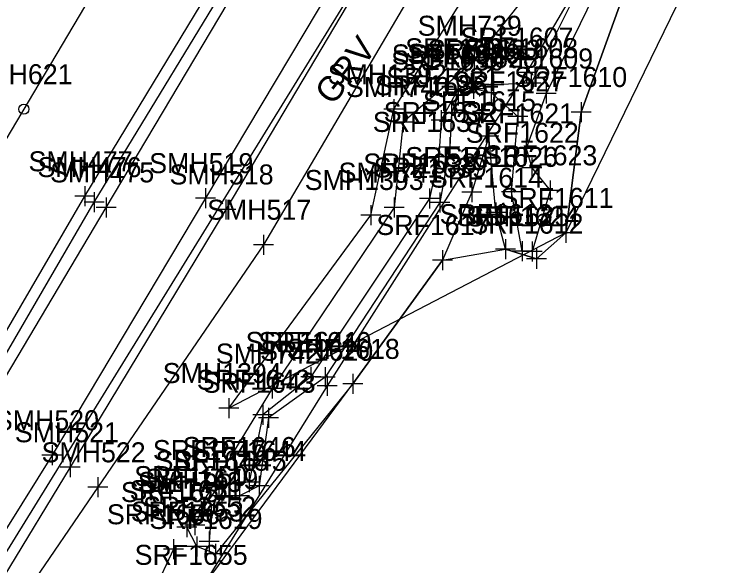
# Model space of a CAD drawing. Extents: x 941041 to 969446, y 397014 to 416764.
# Drawn here: x 952192.2 to 952336.7, y 403201.6 to 403311.8 of the extents above; entities that cross this region are included whole.
import ezdxf

# ---------------------------------------------------------------- set-up
doc = ezdxf.new("R2010")
doc.units = 0
for name, color, linetype in [('SURVEY - DRAINAGE - Area Shapes', 7, 'Continuous'), ('SURVEY - DTM - Breaklines', 7, 'Continuous'), ('SURVEY - DTM - Breaklines - Points - Locators', 7, 'Continuous'), ('SURVEY - DTM - Breaklines - Points - Numbers', 7, 'Continuous'), ('SURVEY - DTM - Spot Points - Locators', 7, 'Continuous'), ('SURVEY - DTM - Spot Points - Point Numbers', 7, 'Continuous'), ('SURVEY - DTM GRAPHICS - Boundary Line', 7, 'Continuous'), ('SURVEY - NON-TRANSPORTATION - Features', 7, 'Continuous'), ('SURVEY - NON-TRANSPORTATION - Features - Points - Locators', 7, 'Continuous'), ('SURVEY - NON-TRANSPORTATION - Features - Points - Numbers', 7, 'Continuous'), ('SURVEY - TRANSPORTATION - Features', 7, 'Continuous'), ('SURVEY - TRANSPORTATION - Features - Points - Locators', 7, 'Continuous'), ('SURVEY - TRANSPORTATION - Features - Points - Numbers', 7, 'Continuous'), ('SURVEY - TRANSPORTATION - Features Text', 7, 'Continuous'), ('SURVEY - TRANSPORTATION - Roads', 7, 'Continuous'), ('SURVEY - TRANSPORTATION - Roads - Points - Locators', 7, 'Continuous'), ('SURVEY - TRANSPORTATION - Roads - Points - Numbers', 7, 'Continuous'), ('SURVEY - VEGETATION - Features - Points - Locators', 7, 'Continuous'), ('SURVEY - VEGETATION - Features - Points - Numbers', 7, 'Continuous'), ('SURVEY - VEGETATION - Features with Text', 7, 'Continuous')]:
    doc.layers.add(name, color=color, linetype=linetype)

msp = doc.modelspace()

# ---------------------------------------------------------------- linework, layer by layer
at = {"layer": 'SURVEY - DRAINAGE - Area Shapes'}
msp.add_lwpolyline([(952524.78, 403657.05), (952492.12, 403619.04), (952377.47, 403501.88), (952288.71, 403363.65), (952144.73, 403130.14), (952066.04, 403042.14), (951972.88, 402968.67), (951909.7, 402961.24), (951854.04, 402976.32), (951847.06, 402862.63), (951840.23, 402758.71), (951891.23, 402760.8), (952228.34, 402790.58), (952361.3, 402834.13), (953526.16, 402149.04), (954070.26, 402059.9)], dxfattribs=at)
at = {"layer": 'SURVEY - DTM - Breaklines'}
for points in [[(952450.65, 403522.86), (952407.71, 403486.54), (952386.56, 403463.73), (952361.86, 403438.59), (952338.46, 403412.93), (952329.89, 403411.67), (952325, 403405.24), (952327.02, 403389.98), (952317.62, 403360.79), (952303.59, 403327.17), (952284.04, 403302.52), (952269.86, 403290.27), (952268.05, 403273.15), (952243.67, 403236.98), (952228.06, 403211.3)], [(952284.32, 403445.19), (952160.86, 403236.96), (952125.87, 403192.45), (952077.94, 403136.62), (952039.19, 403098.25), (952006.25, 403068.24), (951969.46, 403038.09), (951934.26, 403008.18), (951912.19, 402997.34), (951900.8, 403002.03), (951909.31, 403040.46), (951919.74, 403082.57), (951927.08, 403105.04), (951926.24, 403141.28), (951910.03, 403171.31), (951930.4, 403184.14)], [(952314.34, 403335.84), (952295.48, 403298.04), (952287.97, 403297.72), (952283.48, 403298.01), (952280.8, 403296.79), (952277.5, 403290.62), (952277, 403283.29), (952275.15, 403274.98), (952251.42, 403239.31), (952241.82, 403231.73), (952239.1, 403218.29), (952233.04, 403217.68), (952229.48, 403212.47), (952228.21, 403209.66)], [(952320.69, 403334.64), (952305.43, 403292.27), (952302.37, 403268.11), (952296.52, 403262.95), (952290.35, 403264.85), (952288.43, 403272.15), (952287.03, 403287.42), (952283.61, 403276.26), (952277.71, 403262.68), (952259.83, 403237.91), (952232.37, 403203.9), (952228.62, 403205.38), (952226.63, 403209.28)], [(952317.46, 403334.95), (952298.46, 403295.99), (952294.47, 403284.98), (952295.57, 403281.12), (952299.28, 403276.61), (952295.68, 403264.4), (952293.7, 403264.45), (952291.51, 403276.3), (952292.83, 403291.39), (952287.44, 403296.11), (952283.91, 403296.92), (952280.85, 403295.58), (952279.54, 403292.12), (952279.18, 403285.26), (952277.21, 403274.17), (952254.29, 403239.28), (952242.97, 403231.14), (952241.09, 403217.51), (952237.16, 403215.54), (952233.62, 403215.55), (952231.5, 403211.94), (952231.07, 403206.38)], [(952223.96, 403204.84), (952204.28, 403162.88), (952183.51, 403126.91), (952150.06, 403080.49), (952101.74, 403032.73), (952066.07, 403000.49), (952028.18, 402965.3), (951991.45, 402929.42), (951913.03, 402856.55), (951898.36, 402835.18), (951892.33, 402823.59), (951890.57, 402815.39)]]:
    msp.add_lwpolyline(points, dxfattribs=at)
at = {"layer": 'SURVEY - DTM - Breaklines - Points - Locators'}
for p, q in [((952284.04, 403304.52), (952284.04, 403300.52)), ((952286.04, 403302.52), (952282.04, 403302.52)), ((952283.48, 403300.01), (952283.48, 403296.01)), ((952287.97, 403299.72), (952287.97, 403295.72)), ((952295.48, 403300.04), (952295.48, 403296.04)), ((952280.8, 403298.79), (952280.8, 403294.79)), ((952285.48, 403298.01), (952281.48, 403298.01)), ((952283.91, 403298.92), (952283.91, 403294.92)), ((952287.44, 403298.11), (952287.44, 403294.11)), ((952297.48, 403298.04), (952293.48, 403298.04)), ((952298.46, 403297.99), (952298.46, 403293.99)), ((952282.8, 403296.79), (952278.8, 403296.79)), ((952280.85, 403297.58), (952280.85, 403293.58)), ((952285.91, 403296.92), (952281.91, 403296.92)), ((952289.97, 403297.72), (952285.97, 403297.72)), ((952282.85, 403295.58), (952278.85, 403295.58)), ((952289.44, 403296.11), (952285.44, 403296.11)), ((952300.46, 403295.99), (952296.46, 403295.99)), ((952279.54, 403294.12), (952279.54, 403290.12)), ((952305.43, 403294.27), (952305.43, 403290.27)), ((952269.86, 403292.27), (952269.86, 403288.27)), ((952277.5, 403292.62), (952277.5, 403288.62)), ((952292.83, 403293.39), (952292.83, 403289.39)), ((952307.43, 403292.27), (952303.43, 403292.27)), ((952281.54, 403292.12), (952277.54, 403292.12)), ((952294.83, 403291.39), (952290.83, 403291.39)), ((952271.86, 403290.27), (952267.86, 403290.27)), ((952279.5, 403290.62), (952275.5, 403290.62)), ((952287.03, 403289.42), (952287.03, 403285.42)), ((952279.18, 403287.26), (952279.18, 403283.26)), ((952289.03, 403287.42), (952285.03, 403287.42)), ((952294.47, 403286.98), (952294.47, 403282.98)), ((952277, 403285.29), (952277, 403281.29)), ((952281.18, 403285.26), (952277.18, 403285.26)), ((952296.47, 403284.98), (952292.47, 403284.98)), ((952279, 403283.29), (952275, 403283.29)), ((952295.57, 403283.12), (952295.57, 403279.12)), ((952297.57, 403281.12), (952293.57, 403281.12)), ((952283.61, 403278.26), (952283.61, 403274.26)), ((952291.51, 403278.3), (952291.51, 403274.3)), ((952299.28, 403278.61), (952299.28, 403274.61)), ((952275.15, 403276.98), (952275.15, 403272.98)), ((952293.51, 403276.3), (952289.51, 403276.3)), ((952301.28, 403276.61), (952297.28, 403276.61)), ((952268.05, 403275.15), (952268.05, 403271.15)), ((952277.15, 403274.98), (952273.15, 403274.98)), ((952277.21, 403276.17), (952277.21, 403272.17)), ((952285.61, 403276.26), (952281.61, 403276.26)), ((952279.21, 403274.17), (952275.21, 403274.17)), ((952288.43, 403274.15), (952288.43, 403270.15)), ((952270.05, 403273.15), (952266.05, 403273.15)), ((952290.43, 403272.15), (952286.43, 403272.15)), ((952302.37, 403270.11), (952302.37, 403266.11)), ((952304.37, 403268.11), (952300.37, 403268.11)), ((952290.35, 403266.85), (952290.35, 403262.85)), ((952293.7, 403266.45), (952293.7, 403262.45)), ((952295.68, 403266.4), (952295.68, 403262.4)), ((952292.35, 403264.85), (952288.35, 403264.85)), ((952296.52, 403264.95), (952296.52, 403260.95)), ((952277.71, 403264.68), (952277.71, 403260.68)), ((952295.7, 403264.45), (952291.7, 403264.45)), ((952297.68, 403264.4), (952293.68, 403264.4)), ((952279.71, 403262.68), (952275.71, 403262.68)), ((952298.52, 403262.95), (952294.52, 403262.95)), ((952251.42, 403241.31), (952251.42, 403237.31)), ((952254.29, 403241.28), (952254.29, 403237.28)), ((952243.67, 403238.98), (952243.67, 403234.98)), ((952253.42, 403239.31), (952249.42, 403239.31)), ((952256.29, 403239.28), (952252.29, 403239.28)), ((952259.83, 403239.91), (952259.83, 403235.91)), ((952261.83, 403237.91), (952257.83, 403237.91)), ((952245.67, 403236.98), (952241.67, 403236.98)), ((952241.82, 403233.73), (952241.82, 403229.73)), ((952242.97, 403233.14), (952242.97, 403229.14)), ((952243.82, 403231.73), (952239.82, 403231.73)), ((952244.97, 403231.14), (952240.97, 403231.14)), ((952239.1, 403220.29), (952239.1, 403216.29)), ((952233.04, 403219.68), (952233.04, 403215.68)), ((952241.09, 403219.51), (952241.09, 403215.51)), ((952235.04, 403217.68), (952231.04, 403217.68)), ((952233.62, 403217.55), (952233.62, 403213.55)), ((952241.1, 403218.29), (952237.1, 403218.29)), ((952237.16, 403217.54), (952237.16, 403213.54)), ((952243.09, 403217.51), (952239.09, 403217.51)), ((952229.48, 403214.47), (952229.48, 403210.47)), ((952235.62, 403215.55), (952231.62, 403215.55)), ((952239.16, 403215.54), (952235.16, 403215.54)), ((952228.06, 403213.3), (952228.06, 403209.3)), ((952231.5, 403213.94), (952231.5, 403209.94)), ((952230.06, 403211.3), (952226.06, 403211.3)), ((952226.63, 403211.28), (952226.63, 403207.28)), ((952231.48, 403212.47), (952227.48, 403212.47)), ((952228.21, 403211.66), (952228.21, 403207.66)), ((952233.5, 403211.94), (952229.5, 403211.94)), ((952228.63, 403209.28), (952224.63, 403209.28)), ((952230.21, 403209.66), (952226.21, 403209.66)), ((952231.07, 403208.38), (952231.07, 403204.38)), ((952228.62, 403207.38), (952228.62, 403203.38)), ((952223.96, 403206.84), (952223.96, 403202.84)), ((952233.07, 403206.38), (952229.07, 403206.38)), ((952232.37, 403205.9), (952232.37, 403201.9)), ((952225.96, 403204.84), (952221.96, 403204.84)), ((952230.62, 403205.38), (952226.62, 403205.38)), ((952234.37, 403203.9), (952230.37, 403203.9))]:
    msp.add_line(p, q, dxfattribs=at)
at = {"layer": 'SURVEY - DTM - Spot Points - Locators'}
msp.add_circle((952194.06, 403292.84), 1, dxfattribs=at)
at = {"layer": 'SURVEY - DTM GRAPHICS - Boundary Line'}
msp.add_lwpolyline([(952035.48, 402957.27), (952071.58, 402994.93), (952104.2, 403029.37), (952152.09, 403078.34), (952185.06, 403125.25), (952207.21, 403161.01), (952229.39, 403196.73), (952259.83, 403237.91), (952277.71, 403262.68), (952290.35, 403264.85), (952296.52, 403262.95), (952302.37, 403268.11), (952305.43, 403292.27), (952320.69, 403334.64), (952358.07, 403402.28), (952434.4, 403461.68), (952438.94, 403466.81), (952457.13, 403479.78), (952544.24, 403540.36), (952613.11, 403589.47), (952670.27, 403628.77)], dxfattribs=at)
at = {"layer": 'SURVEY - NON-TRANSPORTATION - Features'}
msp.add_lwpolyline([(952315.59, 403336.11), (952294.52, 403300.16), (952254.66, 403237.53), (952229.39, 403196.73), (952207.21, 403161.01), (952185.06, 403125.25), (952152.09, 403078.34), (952104.2, 403029.37), (952071.58, 402994.93), (952035.48, 402957.27), (951996.22, 402916.22), (951962.85, 402881.47), (951907.47, 402820.96)], dxfattribs=at)
at = {"layer": 'SURVEY - NON-TRANSPORTATION - Features - Points - Locators'}
for p, q in [((952294.52, 403302.16), (952294.52, 403298.16)), ((952296.52, 403300.16), (952292.52, 403300.16)), ((952254.66, 403239.53), (952254.66, 403235.53)), ((952256.66, 403237.53), (952252.66, 403237.53))]:
    msp.add_line(p, q, dxfattribs=at)
at = {"layer": 'SURVEY - TRANSPORTATION - Features'}
for points in [[(952463.7, 403566.84), (952424.44, 403532.16), (952386.95, 403493.43), (952352.93, 403451.33), (952321.99, 403404.14), (952295.3, 403357.63), (952270.34, 403313.98), (952241.93, 403265.74), (952208.83, 403217.23), (952179.84, 403174.88), (952146.26, 403127.61), (952109.6, 403083.06), (952068.28, 403040.45), (952026.52, 403003), (951981.94, 402968.99), (951929.76, 402929.79), (951899.74, 402893.98), (951883.92, 402865.94), (951878.37, 402845.72), (951874.04, 402827.93), (951876.74, 402809.53), (951887.15, 402791.78)], [(951876.39, 403112.43), (951877.41, 403108.88), (951874.65, 403046.53), (951875.12, 403005.5), (951885.48, 402985.02), (951901.34, 402976.24), (951925.41, 402975.64), (951956.41, 402989.5), (952002.91, 403023.51), (952035.36, 403050.69), (952073.7, 403089.73), (952112.45, 403134.55), (952147.27, 403180.21), (952178.93, 403228.56), (952206.23, 403275.42), (952237.69, 403327.41), (952265.08, 403373.37), (952295.28, 403423.85), (952326.86, 403470.47), (952353.56, 403504.36)]]:
    msp.add_lwpolyline(points, dxfattribs=at)
at = {"layer": 'SURVEY - TRANSPORTATION - Features - Points - Locators'}
for p, q in [((952206.23, 403277.42), (952206.23, 403273.42)), ((952208.23, 403275.42), (952204.23, 403275.42)), ((952241.93, 403267.74), (952241.93, 403263.74)), ((952243.93, 403265.74), (952239.93, 403265.74)), ((952208.83, 403219.23), (952208.83, 403215.23)), ((952210.83, 403217.23), (952206.83, 403217.23))]:
    msp.add_line(p, q, dxfattribs=at)
at = {"layer": 'SURVEY - TRANSPORTATION - Roads'}
for points in [[(951865.8, 403008.31), (951866.15, 403005.56), (951870.88, 402986.54), (951882.98, 402972.26), (951909.7, 402961.24), (951937.83, 402969.25), (951963.44, 402985.92), (951994.04, 403009.28), (952032.28, 403040.88), (952076.34, 403084), (952116.65, 403130.24), (952151.69, 403177.54), (952182.07, 403225.35), (952210.54, 403273.2), (952241.14, 403324.77), (952269.17, 403371.23), (952298.83, 403420.63), (952331.01, 403468.12), (952356.67, 403501.3), (952395.48, 403543.21), (952445.2, 403585.68)], [(952455.35, 403576.86), (952415.67, 403541.68), (952377.47, 403501.88), (952343.29, 403458.44), (952311.51, 403410.58), (952284.76, 403365.84), (952258.41, 403322.08), (952230.37, 403275.05), (952199.68, 403223.63), (952172.53, 403180.11), (952139.24, 403133), (952102.73, 403089.01), (952061.21, 403046.18), (952018.15, 403007.86), (951970.15, 402971.5), (951933.15, 402944.53), (951910.93, 402922.73), (951891.55, 402898.16), (951877.55, 402875.89), (951859.36, 402837.53)], [(952459.67, 403571.86), (952420.1, 403537.84), (952381.8, 403498.21), (952347.63, 403456.07), (952315.62, 403408.68), (952288.71, 403363.65), (952262.47, 403320.1), (952234.46, 403272.79), (952203.33, 403221.24), (952176.72, 403177.53), (952143.38, 403130.61), (952105.84, 403085.28), (952064.68, 403043.34), (952020.29, 403004.45), (951972.88, 402968.67), (951935.5, 402941.59), (951914.66, 402920.84), (951894.55, 402896.1), (951881.05, 402875.02), (951865.64, 402835.43)], [(951868.66, 403020.4), (951868.75, 403005.58), (951874.6, 402988.78), (951885.58, 402976.09), (951909.34, 402966.72), (951936.24, 402972.08), (951962.8, 402986.78), (951993.75, 403010.02), (952030.85, 403042.24), (952075.7, 403086.1), (952114.61, 403131.25), (952149.56, 403178.29), (952180.65, 403227.07), (952208.11, 403274.26), (952239.48, 403325.89), (952267.27, 403372.02), (952297.15, 403421.58), (952329.18, 403469.36), (952355.05, 403502.68), (952364.99, 403515.15)]]:
    msp.add_lwpolyline(points, dxfattribs=at)
at = {"layer": 'SURVEY - TRANSPORTATION - Roads - Points - Locators'}
for p, q in [((952230.37, 403277.05), (952230.37, 403273.05)), ((952208.11, 403276.26), (952208.11, 403272.26)), ((952210.54, 403275.2), (952210.54, 403271.2)), ((952232.37, 403275.05), (952228.37, 403275.05)), ((952210.11, 403274.26), (952206.11, 403274.26)), ((952234.46, 403274.79), (952234.46, 403270.79)), ((952212.54, 403273.2), (952208.54, 403273.2)), ((952236.46, 403272.79), (952232.46, 403272.79)), ((952199.68, 403225.63), (952199.68, 403221.63)), ((952201.68, 403223.63), (952197.68, 403223.63)), ((952203.33, 403223.24), (952203.33, 403219.24)), ((952205.33, 403221.24), (952201.33, 403221.24))]:
    msp.add_line(p, q, dxfattribs=at)
at = {"layer": 'SURVEY - VEGETATION - Features - Points - Locators'}
for p, q in [((952268, 403294.82), (952268, 403290.82)), ((952270, 403292.82), (952266, 403292.82)), ((952263.4, 403273.68), (952263.4, 403269.68)), ((952265.4, 403271.68), (952261.4, 403271.68)), ((952235, 403235.08), (952235, 403231.08)), ((952237, 403233.08), (952233, 403233.08))]:
    msp.add_line(p, q, dxfattribs=at)
at = {"layer": 'SURVEY - VEGETATION - Features with Text'}
msp.add_lwpolyline([(953978, 404545.36), (952376.77, 403420.76), (952302.37, 403268.11), (952235, 403233.08), (952263.4, 403271.68), (952268, 403292.82), (952313.09, 403364.79), (952374.61, 403453.68), (952430.54, 403509.23), (952518.9, 403556.35), (952567.29, 403603.14), (952615.41, 403645.7), (952663.71, 403647.1)], dxfattribs=at)

# ---------------------------------------------------------------- texts
at = {"layer": 'SURVEY - DTM - Breaklines - Points - Numbers'}
for s, p in [('SMH739', (952272.78, 403307.52)), ('SRF1634', (952270.29, 403303.01)), ('SRF1633', (952274.78, 403302.72)), ('SRF1608', (952282.25, 403303.04)), ('SRF1635', (952267.61, 403301.79)), ('SRF1629', (952270.7, 403301.92)), ('SRF1630', (952267.49, 403300.58)), ('SRF1628', (952274.2, 403301.11)), ('SRF1609', (952285.25, 403300.99)), ('SRF1631', (952266.5, 403297.12)), ('SRF1610', (952292.06, 403297.27)), ('SRF1636', (952264.2, 403295.62)), ('SRF1627', (952279.64, 403296.39)), ('SMH740', (952258.45, 403295.27)), ('SRF1615', (952273.83, 403292.42)), ('SRF1632', (952265.99, 403290.26)), ('SRF1621', (952281.44, 403289.98)), ('SRF1637', (952263.81, 403288.29)), ('SRF1622', (952282.38, 403286.12)), ('SRF1616', (952270.31, 403281.26)), ('SRF1626', (952278.21, 403281.3)), ('SRF1623', (952286.09, 403281.61)), ('SRF1638', (952261.91, 403279.98)), ('SMH741', (952256.97, 403278.15)), ('SRF1639', (952264, 403279.17)), ('SRF1614', (952275.23, 403277.15)), ('SRF1611', (952289.34, 403273.11)), ('SRF1613', (952277.16, 403269.85)), ('SRF1625', (952280.51, 403269.45)), ('SRF1624', (952282.49, 403269.4)), ('SRF1612', (952283.32, 403267.95)), ('SRF1617', (952264.52, 403267.68)), ('SRF1641', (952238.39, 403244.31)), ('SRF1640', (952240.92, 403244.28)), ('SMH742', (952232.43, 403241.98)), ('SRF1618', (952246.59, 403242.91)), ('SRF1642', (952228.63, 403236.73)), ('SRF1643', (952229.78, 403236.14)), ('SRF1646', (952225.8, 403223.29)), ('SRF1647', (952219.84, 403222.68)), ('SRF1644', (952227.9, 403222.51)), ('SRF1648', (952220.39, 403220.55)), ('SRF1645', (952223.97, 403220.54)), ('SRF1650', (952216.12, 403217.47)), ('SMH743', (952216.82, 403216.3)), ('SRF1649', (952218.3, 403216.94)), ('SRF1651', (952215.18, 403214.66)), ('SRF1654', (952213.44, 403214.28)), ('SRF1653', (952215.43, 403210.38)), ('SRF1652', (952217.88, 403211.38)), ('SRF1656', (952210.66, 403209.84)), ('SRF1619', (952219.16, 403208.9))]:
    msp.add_text(s, height=4, dxfattribs=at).set_placement(p)
at = {"layer": 'SURVEY - DTM - Spot Points - Point Numbers'}
msp.add_text('SMH621', height=4, dxfattribs=at).set_placement((952182.98, 403297.84))
at = {"layer": 'SURVEY - NON-TRANSPORTATION - Features - Points - Numbers'}
for s, p in [('SRF1607', (952281.33, 403305.16)), ('SRF1620', (952241.3, 403242.53)), ('SRF1655', (952216.2, 403201.73))]:
    msp.add_text(s, height=4, dxfattribs=at).set_placement(p)
at = {"layer": 'SURVEY - TRANSPORTATION - Features - Points - Numbers'}
for s, p in [('SMH477', (952194.99, 403280.42)), ('SMH517', (952230.69, 403270.74)), ('SMH522', (952197.59, 403222.23))]:
    msp.add_text(s, height=4, dxfattribs=at).set_placement(p)
at = {"layer": 'SURVEY - TRANSPORTATION - Features Text'}
msp.add_text('GRV', height=5, rotation=52.0284, dxfattribs=at).set_placement((952255.79, 403293.4))
at = {"layer": 'SURVEY - TRANSPORTATION - Roads - Points - Numbers'}
for s, p in [('SMH519', (952219.11, 403280.05)), ('SMH476', (952196.77, 403279.26)), ('SMH475', (952199.3, 403278.2)), ('SMH518', (952223.17, 403277.79)), ('SMH520', (952188.26, 403228.63)), ('SMH521', (952192.25, 403226.24))]:
    msp.add_text(s, height=4, dxfattribs=at).set_placement(p)
at = {"layer": 'SURVEY - VEGETATION - Features - Points - Numbers'}
for s, p in [('SMH1392', (952254.81, 403297.82)), ('SMH1393', (952250.2, 403276.68)), ('SMH1394', (952221.81, 403238.08))]:
    msp.add_text(s, height=4, dxfattribs=at).set_placement(p)

doc.saveas('drawing.dxf')
